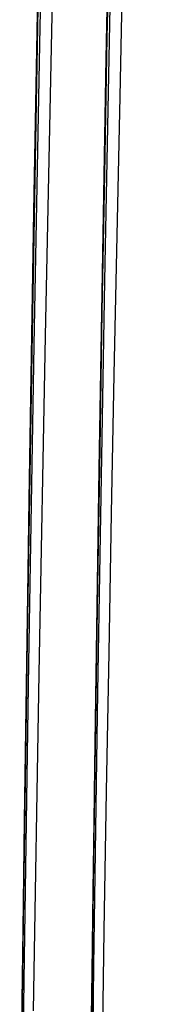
# Model space of a CAD drawing. Header units: metres. Extents: x 209747 to 209830, y 1182430 to 1182564.
# Tile 477 of 656: x 209752.4222 to 209752.5207, y 1182483.9482 to 1182484.6592. Entities that reach past the tile are written whole.
import ezdxf

# ---------------------------------------------------------------- set-up
doc = ezdxf.new("R2010")
doc.units = ezdxf.units.M
doc.header["$MEASUREMENT"] = 0
doc.linetypes.add('DGN Style 2', pattern=[15.036391, 9.021834, -6.014556])
doc.layers.get('0').update_dxf_attribs({"color": 254})

# ---------------------------------------------------------------- blocks, each defined once
blk = doc.blocks.new('*U2')
at = {"color": 40, "linetype": 'Continuous'}
for p, q in [((1.58873, -14.32912), (1.58684, -14.42933)), ((1.58684, -14.42933), (1.58505, -14.52955)), ((1.58505, -14.52955), (1.58335, -14.62976)), ((1.58335, -14.62976), (1.58174, -14.72997)), ((1.58174, -14.72997), (1.58022, -14.83018)), ((1.58022, -14.83018), (1.57878, -14.9304)), ((1.57878, -14.9304), (1.57743, -15.03061)), ((1.57743, -15.03061), (1.57616, -15.13084))]:
    blk.add_line(p, q, dxfattribs=at)
blk = doc.blocks.new('*U3')
at = {"color": 40, "linetype": 'Continuous'}
for p, q in [((1.58836, -14.34702), (1.58651, -14.44604)), ((1.58651, -14.44604), (1.58476, -14.54508)), ((1.58476, -14.54508), (1.58309, -14.64414)), ((1.58309, -14.64414), (1.58152, -14.7432)), ((1.58152, -14.7432), (1.58003, -14.84228)), ((1.58003, -14.84228), (1.57862, -14.94136)), ((1.57862, -14.94136), (1.5773, -15.04045)), ((1.5773, -15.04045), (1.57605, -15.13953))]:
    blk.add_line(p, q, dxfattribs=at)
blk = doc.blocks.new('*U4')
at = {"color": 40, "linetype": 'Continuous'}
for p, q in [((1.58916, -14.30571), (1.58727, -14.40472)), ((1.58727, -14.40472), (1.58548, -14.50376)), ((1.58548, -14.50376), (1.58378, -14.60279)), ((1.58378, -14.60279), (1.58217, -14.70186)), ((1.58217, -14.70186), (1.58064, -14.80093)), ((1.58064, -14.80093), (1.5792, -14.90002)), ((1.5792, -14.90002), (1.57784, -14.99911)), ((1.57784, -14.99911), (1.57656, -15.09821)), ((1.57656, -15.09821), (1.57536, -15.19731))]:
    blk.add_line(p, q, dxfattribs=at)
blk = doc.blocks.new('*U5')
at = {"color": 40, "linetype": 'Continuous'}
for p, q in [((1.58868, -14.33109), (1.58682, -14.42991)), ((1.58682, -14.42991), (1.58506, -14.52875)), ((1.58506, -14.52875), (1.58338, -14.6276)), ((1.58338, -14.6276), (1.58179, -14.72647)), ((1.58179, -14.72647), (1.58029, -14.82534)), ((1.58029, -14.82534), (1.57887, -14.92423)), ((1.57887, -14.92423), (1.57754, -15.02312)), ((1.57754, -15.02312), (1.57628, -15.12202))]:
    blk.add_line(p, q, dxfattribs=at)
blk = doc.blocks.new('*U6')
at = {"color": 40, "linetype": 'Continuous'}
for p, q in [((1.58766, -14.38703), (1.58584, -14.48599)), ((1.58584, -14.48599), (1.58411, -14.58495)), ((1.58411, -14.58495), (1.58248, -14.68393)), ((1.58248, -14.68393), (1.58094, -14.78291)), ((1.58094, -14.78291), (1.57948, -14.8819)), ((1.57948, -14.8819), (1.5781, -14.9809)), ((1.5781, -14.9809), (1.5768, -15.07991)), ((1.5768, -15.07991), (1.57559, -15.17891))]:
    blk.add_line(p, q, dxfattribs=at)
blk = doc.blocks.new('*U7')
at = {"color": 40, "linetype": 'Continuous'}
for p, q in [((1.58952, -14.31564), (1.58758, -14.41458)), ((1.58758, -14.41458), (1.58573, -14.51353)), ((1.58573, -14.51353), (1.58398, -14.61249)), ((1.58398, -14.61249), (1.58233, -14.71147)), ((1.58233, -14.71147), (1.58077, -14.81045)), ((1.58077, -14.81045), (1.5793, -14.90945)), ((1.5793, -14.90945), (1.57791, -15.00846)), ((1.57791, -15.00846), (1.57661, -15.10748)), ((1.57661, -15.10748), (1.57539, -15.20649))]:
    blk.add_line(p, q, dxfattribs=at)
blk = doc.blocks.new('*U8')
at = {"color": 40, "linetype": 'Continuous'}
for p, q in [((1.58973, -14.3926), (1.58775, -14.49153)), ((1.58775, -14.49153), (1.58586, -14.59047)), ((1.58586, -14.59047), (1.58408, -14.68943)), ((1.58408, -14.68943), (1.58239, -14.78839)), ((1.58239, -14.78839), (1.5808, -14.88738)), ((1.5808, -14.88738), (1.5793, -14.98637)), ((1.5793, -14.98637), (1.57788, -15.08538)), ((1.57788, -15.08538), (1.57655, -15.18439))]:
    blk.add_line(p, q, dxfattribs=at)
blk = doc.blocks.new('*U9')
at = {"color": 40, "linetype": 'Continuous'}
for p, q in [((1.59897, -14.35695), (1.59676, -14.45731)), ((1.59676, -14.45731), (1.59464, -14.55768)), ((1.59464, -14.55768), (1.59261, -14.65803)), ((1.59261, -14.65803), (1.59068, -14.75839)), ((1.59068, -14.75839), (1.58883, -14.85874)), ((1.58883, -14.85874), (1.58707, -14.95909)), ((1.58707, -14.95909), (1.5854, -15.05944)), ((1.5854, -15.05944), (1.5838, -15.15979))]:
    blk.add_line(p, q, dxfattribs=at)
blk = doc.blocks.new('ATTEMP')
at = {"color": 5, "linetype": 'Continuous', "flags": 128}
for points in [[(-8.9455, -15.11755), (-8.9414, -14.87389), (-8.9368, -14.63032), (-8.93166, -14.38684), (-8.92596, -14.14345), (-8.91966, -13.90017), (-8.91275, -13.657), (-8.90519, -13.41393), (-8.89696, -13.17097), (-8.88804, -12.92813), (-8.87839, -12.6854), (-8.868, -12.44279), (-8.85683, -12.2003)], [(-8.95517, -15.32543), (-8.95223, -15.09599), (-8.94884, -14.86644), (-8.94495, -14.63681), (-8.94053, -14.40711), (-8.93553, -14.17737), (-8.92993, -13.94762), (-8.92368, -13.71787), (-8.91673, -13.48813), (-8.90906, -13.25843), (-8.90062, -13.02878), (-8.89138, -12.7992), (-8.88128, -12.5697), (-8.8703, -12.34029), (-8.85839, -12.111)], [(-8.95536, -15.27219), (-8.95266, -15.05293), (-8.94955, -14.83334), (-8.94601, -14.61344), (-8.94199, -14.39329), (-8.93746, -14.17291), (-8.93237, -13.95235), (-8.92671, -13.73163), (-8.92041, -13.51079), (-8.91344, -13.28985), (-8.90577, -13.06884), (-8.89734, -12.84779), (-8.88812, -12.62672), (-8.87806, -12.40565), (-8.86712, -12.18461)], [(-8.95419, -15.16206), (-8.95153, -14.95557), (-8.94851, -14.74835), (-8.9451, -14.54049), (-8.94126, -14.33206), (-8.93698, -14.12311), (-8.93221, -13.91371), (-8.92692, -13.70391), (-8.92108, -13.49375), (-8.91465, -13.28328), (-8.90759, -13.07254), (-8.89985, -12.86158), (-8.89141, -12.65043), (-8.88222, -12.43912), (-8.87224, -12.22769)], [(-8.95437, -15.17734), (-8.95187, -14.98019), (-8.94907, -14.78438), (-8.94596, -14.5899), (-8.94253, -14.39675), (-8.93877, -14.20494), (-8.93465, -14.01447), (-8.93017, -13.82533), (-8.92532, -13.63754), (-8.92008, -13.45108), (-8.91443, -13.26597), (-8.90837, -13.08216), (-8.90183, -12.89809), (-8.89474, -12.71306), (-8.88709, -12.52717), (-8.87885, -12.34051), (-8.86997, -12.15316)], [(-8.95437, -15.17734), (-8.95187, -14.98019), (-8.94907, -14.78438), (-8.94596, -14.5899), (-8.94253, -14.39675), (-8.93877, -14.20494), (-8.93465, -14.01447), (-8.93017, -13.82533), (-8.92532, -13.63754), (-8.92008, -13.45108), (-8.91443, -13.26597), (-8.90837, -13.0822), (-8.90189, -12.89977), (-8.89497, -12.71869), (-8.8876, -12.53895), (-8.87977, -12.36056), (-8.87146, -12.18351)], [(-8.95437, -15.17734), (-8.95187, -14.98019), (-8.94907, -14.78438), (-8.94596, -14.5899), (-8.94253, -14.39675), (-8.93877, -14.20494), (-8.93465, -14.01447), (-8.93017, -13.82533), (-8.92532, -13.63754), (-8.92008, -13.45108), (-8.91443, -13.26597), (-8.90837, -13.0822), (-8.90189, -12.89977), (-8.89497, -12.71869), (-8.8876, -12.53895), (-8.87977, -12.36056), (-8.87146, -12.18351)], [(-8.95437, -15.17734), (-8.95187, -14.98019), (-8.94907, -14.78438), (-8.94596, -14.5899), (-8.94253, -14.39675), (-8.93877, -14.20494), (-8.93465, -14.01447), (-8.93017, -13.82533), (-8.92532, -13.63754), (-8.92008, -13.45108), (-8.91443, -13.26597), (-8.90837, -13.0822), (-8.90189, -12.89977), (-8.89497, -12.71869), (-8.8876, -12.53895), (-8.87977, -12.36056), (-8.87146, -12.18351)]]:
    blk.add_lwpolyline(points, dxfattribs=at)
at = {"color": 3, "linetype": 'Continuous'}
for name in ['*U9', '*U8', '*U7', '*U6', '*U3', '*U4', '*U5', '*U2']:
    blk.add_blockref(name, (-10.48, 0), dxfattribs=at)

msp = doc.modelspace()

# ---------------------------------------------------------------- block references
at = {"color": 1, "linetype": 'DGN Style 2'}
msp.add_blockref('ATTEMP', (209761.37756, 1182499.06107), dxfattribs=at)

doc.saveas('drawing.dxf')
